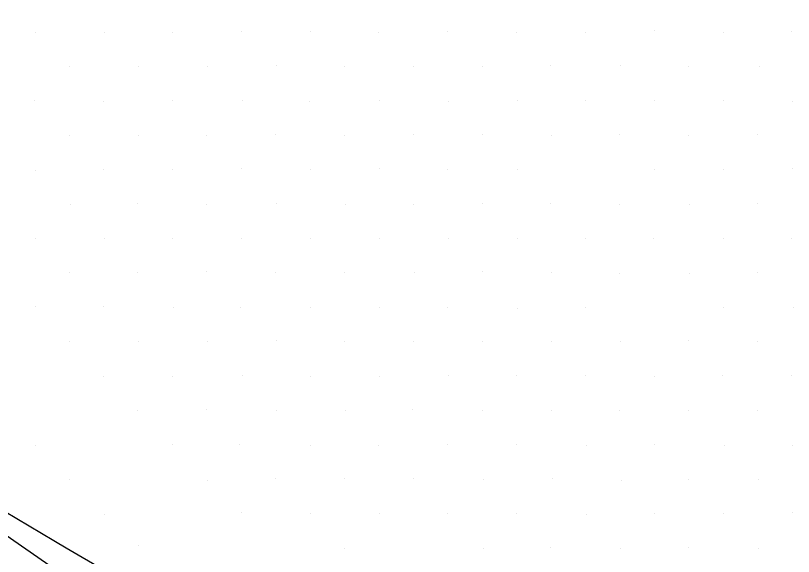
# Model space of a CAD drawing. Extents: x 1602514 to 1609837, y 863887 to 871157.
# Drawn here: x 1604888.7 to 1605048.6, y 868384.3 to 868495.5 of the extents above; entities that cross this region are included whole.
import ezdxf

# ---------------------------------------------------------------- set-up
doc = ezdxf.new("R2010")
doc.units = 0
for name, color, linetype in [('Survey-Flow line', 7, 'Continuous'), ('Survey-Ridge Lines', 7, 'Continuous'), ('Survey-Spot dirt', 7, 'Continuous')]:
    doc.layers.add(name, color=color, linetype=linetype)

msp = doc.modelspace()

# ---------------------------------------------------------------- linework, layer by layer
at = {"layer": 'Survey-Flow line'}
msp.add_lwpolyline([(1604718.19, 868492.2), (1604724.41, 868491.42), (1604731.89, 868493.04), (1604750.71, 868484.8), (1604772.92, 868466.72), (1604801.17, 868449.74), (1604827.71, 868429.78), (1604852.74, 868411.54), (1604879.51, 868393.73), (1604896.44, 868382.01), (1604929.56, 868360.57), (1604963.88, 868332.79), (1604988.44, 868311.44), (1605010.87, 868287.52), (1605037.5, 868264.14)], dxfattribs=at)
msp.add_lwpolyline([(1604718.19, 868492.2), (1604724.41, 868491.42), (1604731.89, 868493.04), (1604750.71, 868484.8), (1604772.92, 868466.72), (1604801.17, 868449.74), (1604827.71, 868429.78), (1604852.74, 868411.54), (1604879.51, 868393.73), (1604896.44, 868382.01), (1604929.56, 868360.57), (1604963.88, 868332.79), (1604988.44, 868311.44), (1605010.87, 868287.52), (1605037.5, 868264.14)], dxfattribs=at)
at = {"layer": 'Survey-Ridge Lines'}
msp.add_lwpolyline([(1605039.71, 868267.25), (1605019.27, 868298.83), (1604991.25, 868315.05), (1604967.01, 868337.36), (1604933.07, 868366.25), (1604899.13, 868386.06), (1604881.31, 868396.55), (1604853.97, 868413.33), (1604829.62, 868432.69), (1604803.22, 868452.42), (1604775.67, 868471.23), (1604751.91, 868486.78), (1604732.96, 868496.19), (1604724.93, 868497.65), (1604717.77, 868495.55)], dxfattribs=at)
msp.add_lwpolyline([(1605039.71, 868267.25), (1605019.27, 868298.83), (1604991.25, 868315.05), (1604967.01, 868337.36), (1604933.07, 868366.25), (1604899.13, 868386.06), (1604881.31, 868396.55), (1604853.97, 868413.33), (1604829.62, 868432.69), (1604803.22, 868452.42), (1604775.67, 868471.23), (1604751.91, 868486.78), (1604732.96, 868496.19), (1604724.93, 868497.65), (1604717.77, 868495.55)], dxfattribs=at)
at = {"layer": 'Survey-Spot dirt'}
for p, q in [((1604892.83, 868492.04), (1604892.83, 868492.04)), ((1604892.83, 868492.04), (1604892.83, 868492.04)), ((1604907.03, 868492), (1604907.03, 868492)), ((1604907.03, 868492), (1604907.03, 868492)), ((1604921.05, 868491.95), (1604921.05, 868491.95)), ((1604921.05, 868491.95), (1604921.05, 868491.95)), ((1604935.18, 868492.11), (1604935.18, 868492.11)), ((1604935.18, 868492.11), (1604935.18, 868492.11)), ((1604949.43, 868492.15), (1604949.43, 868492.15)), ((1604949.43, 868492.15), (1604949.43, 868492.15)), ((1604963.3, 868491.93), (1604963.3, 868491.93)), ((1604963.3, 868491.93), (1604963.3, 868491.93)), ((1604977.53, 868492.17), (1604977.53, 868492.17)), ((1604977.53, 868492.17), (1604977.53, 868492.17)), ((1604991.74, 868492.07), (1604991.74, 868492.07)), ((1604991.74, 868492.07), (1604991.74, 868492.07)), ((1605005.92, 868492.06), (1605005.92, 868492.06)), ((1605005.92, 868492.06), (1605005.92, 868492.06)), ((1605019.92, 868492.32), (1605019.92, 868492.32)), ((1605019.92, 868492.32), (1605019.92, 868492.32)), ((1605034.14, 868492.06), (1605034.14, 868492.06)), ((1605034.14, 868492.06), (1605034.14, 868492.06)), ((1605048.26, 868492.15), (1605048.26, 868492.15)), ((1605048.26, 868492.15), (1605048.26, 868492.15)), ((1604914.03, 868485.08), (1604914.03, 868485.08)), ((1604914.03, 868485.08), (1604914.03, 868485.08)), ((1604942.26, 868485.14), (1604942.26, 868485.14)), ((1604942.26, 868485.14), (1604942.26, 868485.14)), ((1604970.46, 868485.08), (1604970.46, 868485.08)), ((1604970.46, 868485.08), (1604970.46, 868485.08)), ((1604998.71, 868485.16), (1604998.71, 868485.16)), ((1604998.71, 868485.16), (1604998.71, 868485.16)), ((1605012.95, 868485.19), (1605012.95, 868485.19)), ((1605012.95, 868485.19), (1605012.95, 868485.19)), ((1604899.86, 868484.98), (1604899.86, 868484.98)), ((1604899.86, 868484.98), (1604899.86, 868484.98)), ((1604928.06, 868485.06), (1604928.06, 868485.06)), ((1604928.06, 868485.06), (1604928.06, 868485.06)), ((1604956.35, 868484.99), (1604956.35, 868484.99)), ((1604956.35, 868484.99), (1604956.35, 868484.99)), ((1604984.77, 868485.04), (1604984.77, 868485.04)), ((1604984.77, 868485.04), (1604984.77, 868485.04)), ((1605027.05, 868485.06), (1605027.05, 868485.06)), ((1605027.05, 868485.06), (1605027.05, 868485.06)), ((1605041.53, 868485), (1605041.53, 868485)), ((1605041.53, 868485), (1605041.53, 868485)), ((1604892.69, 868477.96), (1604892.69, 868477.96)), ((1604892.69, 868477.96), (1604892.69, 868477.96)), ((1604906.71, 868477.89), (1604906.71, 868477.89)), ((1604906.71, 868477.89), (1604906.71, 868477.89)), ((1604921.03, 868477.93), (1604921.03, 868477.93)), ((1604921.03, 868477.93), (1604921.03, 868477.93)), ((1604935.34, 868478.06), (1604935.34, 868478.06)), ((1604935.34, 868478.06), (1604935.34, 868478.06)), ((1604949.19, 868477.9), (1604949.19, 868477.9)), ((1604949.19, 868477.9), (1604949.19, 868477.9)), ((1604963.41, 868478.04), (1604963.41, 868478.04)), ((1604963.41, 868478.04), (1604963.41, 868478.04)), ((1604977.67, 868477.89), (1604977.67, 868477.89)), ((1604977.67, 868477.89), (1604977.67, 868477.89)), ((1604991.84, 868478), (1604991.84, 868478)), ((1604991.84, 868478), (1604991.84, 868478)), ((1605005.89, 868477.96), (1605005.89, 868477.96)), ((1605005.89, 868477.96), (1605005.89, 868477.96)), ((1605019.93, 868477.98), (1605019.93, 868477.98)), ((1605019.93, 868477.98), (1605019.93, 868477.98)), ((1605034.16, 868477.93), (1605034.16, 868477.93)), ((1605034.16, 868477.93), (1605034.16, 868477.93)), ((1605048.35, 868477.86), (1605048.35, 868477.86)), ((1605048.35, 868477.86), (1605048.35, 868477.86)), ((1604899.87, 868470.85), (1604899.87, 868470.85)), ((1604899.87, 868470.85), (1604899.87, 868470.85)), ((1604913.91, 868470.81), (1604913.91, 868470.81)), ((1604913.91, 868470.81), (1604913.91, 868470.81)), ((1604928.02, 868470.9), (1604928.02, 868470.9)), ((1604928.02, 868470.9), (1604928.02, 868470.9)), ((1604942.1, 868471.02), (1604942.1, 868471.02)), ((1604942.1, 868471.02), (1604942.1, 868471.02)), ((1604956.39, 868470.91), (1604956.39, 868470.91)), ((1604956.39, 868470.91), (1604956.39, 868470.91)), ((1604970.5, 868470.98), (1604970.5, 868470.98)), ((1604970.5, 868470.98), (1604970.5, 868470.98)), ((1604984.6, 868470.96), (1604984.6, 868470.96)), ((1604984.6, 868470.96), (1604984.6, 868470.96)), ((1604998.85, 868470.85), (1604998.85, 868470.85)), ((1604998.85, 868470.85), (1604998.85, 868470.85)), ((1605012.78, 868471.02), (1605012.78, 868471.02)), ((1605012.78, 868471.02), (1605012.78, 868471.02)), ((1605026.99, 868470.92), (1605026.99, 868470.92)), ((1605026.99, 868470.92), (1605026.99, 868470.92)), ((1605041.18, 868471.08), (1605041.18, 868471.08)), ((1605041.18, 868471.08), (1605041.18, 868471.08)), ((1604892.78, 868463.73), (1604892.78, 868463.73)), ((1604892.78, 868463.73), (1604892.78, 868463.73)), ((1604906.86, 868463.76), (1604906.86, 868463.76)), ((1604906.86, 868463.76), (1604906.86, 868463.76)), ((1604921.07, 868463.94), (1604921.07, 868463.94)), ((1604921.07, 868463.94), (1604921.07, 868463.94)), ((1604935.16, 868463.97), (1604935.16, 868463.97)), ((1604935.16, 868463.97), (1604935.16, 868463.97)), ((1604949.24, 868463.88), (1604949.24, 868463.88)), ((1604949.24, 868463.88), (1604949.24, 868463.88)), ((1604963.43, 868463.96), (1604963.43, 868463.96)), ((1604963.43, 868463.96), (1604963.43, 868463.96)), ((1604977.49, 868463.92), (1604977.49, 868463.92)), ((1604977.49, 868463.92), (1604977.49, 868463.92)), ((1604991.81, 868463.92), (1604991.81, 868463.92)), ((1604991.81, 868463.92), (1604991.81, 868463.92)), ((1605020.11, 868463.78), (1605020.11, 868463.78)), ((1605020.11, 868463.78), (1605020.11, 868463.78)), ((1605034.16, 868463.91), (1605034.16, 868463.91)), ((1605034.16, 868463.91), (1605034.16, 868463.91)), ((1605048.37, 868463.96), (1605048.37, 868463.96)), ((1605048.37, 868463.96), (1605048.37, 868463.96)), ((1604899.92, 868456.75), (1604899.92, 868456.75)), ((1604899.92, 868456.75), (1604899.92, 868456.75)), ((1604913.8, 868456.9), (1604913.8, 868456.9)), ((1604913.8, 868456.9), (1604913.8, 868456.9)), ((1604927.92, 868456.59), (1604927.92, 868456.59)), ((1604927.92, 868456.59), (1604927.92, 868456.59)), ((1604942.27, 868456.77), (1604942.27, 868456.77)), ((1604942.27, 868456.77), (1604942.27, 868456.77)), ((1604956.42, 868456.75), (1604956.42, 868456.75)), ((1604956.42, 868456.75), (1604956.42, 868456.75)), ((1604970.56, 868456.74), (1604970.56, 868456.74)), ((1604970.56, 868456.74), (1604970.56, 868456.74)), ((1604984.62, 868456.87), (1604984.62, 868456.87)), ((1604984.62, 868456.87), (1604984.62, 868456.87)), ((1604998.72, 868456.9), (1604998.72, 868456.9)), ((1604998.72, 868456.9), (1604998.72, 868456.9)), ((1605012.81, 868456.69), (1605012.81, 868456.69)), ((1605012.81, 868456.69), (1605012.81, 868456.69)), ((1605027.16, 868456.72), (1605027.16, 868456.72)), ((1605027.16, 868456.72), (1605027.16, 868456.72)), ((1605041.16, 868456.88), (1605041.16, 868456.88)), ((1605041.16, 868456.88), (1605041.16, 868456.88)), ((1604892.74, 868449.66), (1604892.74, 868449.66)), ((1604892.74, 868449.66), (1604892.74, 868449.66)), ((1604906.98, 868449.72), (1604906.98, 868449.72)), ((1604906.98, 868449.72), (1604906.98, 868449.72)), ((1604921, 868449.68), (1604921, 868449.68)), ((1604921, 868449.68), (1604921, 868449.68)), ((1604935.2, 868449.62), (1604935.2, 868449.62)), ((1604935.2, 868449.62), (1604935.2, 868449.62)), ((1604949.33, 868449.64), (1604949.33, 868449.64)), ((1604949.33, 868449.64), (1604949.33, 868449.64)), ((1604963.53, 868449.74), (1604963.53, 868449.74)), ((1604963.53, 868449.74), (1604963.53, 868449.74)), ((1604977.62, 868449.63), (1604977.62, 868449.63)), ((1604977.62, 868449.63), (1604977.62, 868449.63)), ((1604991.86, 868449.64), (1604991.86, 868449.64)), ((1604991.86, 868449.64), (1604991.86, 868449.64)), ((1605005.86, 868449.71), (1605005.86, 868449.71)), ((1605005.86, 868449.71), (1605005.86, 868449.71)), ((1605019.9, 868449.69), (1605019.9, 868449.69)), ((1605019.9, 868449.69), (1605019.9, 868449.69)), ((1605034.29, 868449.58), (1605034.29, 868449.58)), ((1605034.29, 868449.58), (1605034.29, 868449.58)), ((1605048.27, 868449.75), (1605048.27, 868449.75)), ((1605048.27, 868449.75), (1605048.27, 868449.75)), ((1604899.83, 868442.61), (1604899.83, 868442.61)), ((1604899.83, 868442.61), (1604899.83, 868442.61)), ((1604913.75, 868442.66), (1604913.75, 868442.66)), ((1604913.75, 868442.66), (1604913.75, 868442.66)), ((1604927.93, 868442.83), (1604927.93, 868442.83)), ((1604927.93, 868442.83), (1604927.93, 868442.83)), ((1604942.07, 868442.69), (1604942.07, 868442.69)), ((1604942.07, 868442.69), (1604942.07, 868442.69)), ((1604956.38, 868442.67), (1604956.38, 868442.67)), ((1604956.38, 868442.67), (1604956.38, 868442.67)), ((1604970.74, 868442.61), (1604970.74, 868442.61)), ((1604970.74, 868442.61), (1604970.74, 868442.61)), ((1604984.65, 868442.78), (1604984.65, 868442.78)), ((1604984.65, 868442.78), (1604984.65, 868442.78)), ((1604998.75, 868442.61), (1604998.75, 868442.61)), ((1604998.75, 868442.61), (1604998.75, 868442.61)), ((1605012.9, 868442.57), (1605012.9, 868442.57)), ((1605012.9, 868442.57), (1605012.9, 868442.57)), ((1605027.12, 868442.56), (1605027.12, 868442.56)), ((1605027.12, 868442.56), (1605027.12, 868442.56)), ((1605041.22, 868442.59), (1605041.22, 868442.59)), ((1605041.22, 868442.59), (1605041.22, 868442.59)), ((1604892.74, 868435.59), (1604892.74, 868435.59)), ((1604892.74, 868435.59), (1604892.74, 868435.59)), ((1604906.71, 868435.64), (1604906.71, 868435.64)), ((1604906.71, 868435.64), (1604906.71, 868435.64)), ((1604934.99, 868435.55), (1604934.99, 868435.55)), ((1604934.99, 868435.55), (1604934.99, 868435.55)), ((1605005.81, 868435.56), (1605005.81, 868435.56)), ((1605005.81, 868435.56), (1605005.81, 868435.56)), ((1604921.12, 868435.52), (1604921.12, 868435.52)), ((1604921.12, 868435.52), (1604921.12, 868435.52)), ((1604949.39, 868435.4), (1604949.39, 868435.4)), ((1604949.39, 868435.4), (1604949.39, 868435.4)), ((1604963.52, 868435.51), (1604963.52, 868435.51)), ((1604963.52, 868435.51), (1604963.52, 868435.51)), ((1604977.55, 868435.46), (1604977.55, 868435.46)), ((1604977.55, 868435.46), (1604977.55, 868435.46)), ((1604991.95, 868435.37), (1604991.95, 868435.37)), ((1604991.95, 868435.37), (1604991.95, 868435.37)), ((1605034.14, 868435.51), (1605034.14, 868435.51)), ((1605034.14, 868435.51), (1605034.14, 868435.51)), ((1605048.57, 868435.46), (1605048.57, 868435.46)), ((1605048.57, 868435.46), (1605048.57, 868435.46)), ((1604899.79, 868428.56), (1604899.79, 868428.56)), ((1604899.79, 868428.56), (1604899.79, 868428.56)), ((1604913.91, 868428.42), (1604913.91, 868428.42)), ((1604913.91, 868428.42), (1604913.91, 868428.42)), ((1604928.14, 868428.51), (1604928.14, 868428.51)), ((1604928.14, 868428.51), (1604928.14, 868428.51)), ((1604942.26, 868428.62), (1604942.26, 868428.62)), ((1604942.26, 868428.62), (1604942.26, 868428.62)), ((1604956.41, 868428.51), (1604956.41, 868428.51)), ((1604956.41, 868428.51), (1604956.41, 868428.51)), ((1604970.47, 868428.48), (1604970.47, 868428.48)), ((1604970.47, 868428.48), (1604970.47, 868428.48)), ((1604984.6, 868428.59), (1604984.6, 868428.59)), ((1604984.6, 868428.59), (1604984.6, 868428.59)), ((1604998.88, 868428.43), (1604998.88, 868428.43)), ((1604998.88, 868428.43), (1604998.88, 868428.43)), ((1605012.99, 868428.6), (1605012.99, 868428.6)), ((1605012.99, 868428.6), (1605012.99, 868428.6)), ((1605027.02, 868428.71), (1605027.02, 868428.71)), ((1605027.02, 868428.71), (1605027.02, 868428.71)), ((1605041.15, 868428.5), (1605041.15, 868428.5)), ((1605041.15, 868428.5), (1605041.15, 868428.5)), ((1604906.78, 868421.23), (1604906.78, 868421.23)), ((1604906.78, 868421.23), (1604906.78, 868421.23)), ((1604921.01, 868421.38), (1604921.01, 868421.38)), ((1604921.01, 868421.38), (1604921.01, 868421.38)), ((1604935.27, 868421.46), (1604935.27, 868421.46)), ((1604935.27, 868421.46), (1604935.27, 868421.46)), ((1604949.27, 868421.36), (1604949.27, 868421.36)), ((1604949.27, 868421.36), (1604949.27, 868421.36)), ((1604963.58, 868421.33), (1604963.58, 868421.33)), ((1604963.58, 868421.33), (1604963.58, 868421.33)), ((1604977.69, 868421.47), (1604977.69, 868421.47)), ((1604977.69, 868421.47), (1604977.69, 868421.47)), ((1604991.6, 868421.59), (1604991.6, 868421.59)), ((1604991.6, 868421.59), (1604991.6, 868421.59)), ((1605005.75, 868421.52), (1605005.75, 868421.52)), ((1605005.75, 868421.52), (1605005.75, 868421.52)), ((1605020.1, 868421.4), (1605020.1, 868421.4)), ((1605020.1, 868421.4), (1605020.1, 868421.4)), ((1605034.07, 868421.47), (1605034.07, 868421.47)), ((1605034.07, 868421.47), (1605034.07, 868421.47)), ((1605048.25, 868421.58), (1605048.25, 868421.58)), ((1605048.25, 868421.58), (1605048.25, 868421.58)), ((1604913.87, 868414.3), (1604913.87, 868414.3)), ((1604913.87, 868414.3), (1604913.87, 868414.3)), ((1604927.9, 868414.48), (1604927.9, 868414.48)), ((1604927.9, 868414.48), (1604927.9, 868414.48)), ((1604942.27, 868414.35), (1604942.27, 868414.35)), ((1604942.27, 868414.35), (1604942.27, 868414.35)), ((1604956.58, 868414.27), (1604956.58, 868414.27)), ((1604956.58, 868414.27), (1604956.58, 868414.27)), ((1604970.39, 868414.52), (1604970.39, 868414.52)), ((1604970.39, 868414.52), (1604970.39, 868414.52)), ((1604984.76, 868414.31), (1604984.76, 868414.31)), ((1604984.76, 868414.31), (1604984.76, 868414.31)), ((1604998.82, 868414.3), (1604998.82, 868414.3)), ((1604998.82, 868414.3), (1604998.82, 868414.3)), ((1605012.92, 868414.31), (1605012.92, 868414.31)), ((1605012.92, 868414.31), (1605012.92, 868414.31)), ((1605027.03, 868414.37), (1605027.03, 868414.37)), ((1605027.03, 868414.37), (1605027.03, 868414.37)), ((1605041.26, 868414.26), (1605041.26, 868414.26)), ((1605041.26, 868414.26), (1605041.26, 868414.26)), ((1604892.86, 868407.1), (1604892.86, 868407.1)), ((1604892.86, 868407.1), (1604892.86, 868407.1)), ((1604920.93, 868407.32), (1604920.93, 868407.32)), ((1604920.93, 868407.32), (1604920.93, 868407.32)), ((1604934.84, 868407.23), (1604934.84, 868407.23)), ((1604934.84, 868407.23), (1604934.84, 868407.23)), ((1604949.41, 868407.21), (1604949.41, 868407.21)), ((1604949.41, 868407.21), (1604949.41, 868407.21)), ((1604963.36, 868407.18), (1604963.36, 868407.18)), ((1604963.36, 868407.18), (1604963.36, 868407.18)), ((1604977.49, 868407.35), (1604977.49, 868407.35)), ((1604977.49, 868407.35), (1604977.49, 868407.35)), ((1604991.68, 868407.29), (1604991.68, 868407.29)), ((1604991.68, 868407.29), (1604991.68, 868407.29)), ((1605006.03, 868407.21), (1605006.03, 868407.21)), ((1605006.03, 868407.21), (1605006.03, 868407.21)), ((1605019.94, 868407.36), (1605019.94, 868407.36)), ((1605019.94, 868407.36), (1605019.94, 868407.36)), ((1605034.31, 868407.16), (1605034.31, 868407.16)), ((1605034.31, 868407.16), (1605034.31, 868407.16)), ((1605048.39, 868407.2), (1605048.39, 868407.2)), ((1605048.39, 868407.2), (1605048.39, 868407.2)), ((1604899.84, 868400.07), (1604899.84, 868400.07)), ((1604899.84, 868400.07), (1604899.84, 868400.07)), ((1604928.11, 868400.03), (1604928.11, 868400.03)), ((1604928.11, 868400.03), (1604928.11, 868400.03)), ((1604942.15, 868400.26), (1604942.15, 868400.26)), ((1604942.15, 868400.26), (1604942.15, 868400.26)), ((1604956.37, 868400.28), (1604956.37, 868400.28)), ((1604956.37, 868400.28), (1604956.37, 868400.28)), ((1604970.54, 868400.34), (1604970.54, 868400.34)), ((1604970.54, 868400.34), (1604970.54, 868400.34)), ((1604984.79, 868400.2), (1604984.79, 868400.2)), ((1604984.79, 868400.2), (1604984.79, 868400.2)), ((1604999.02, 868400.28), (1604999.02, 868400.28)), ((1604999.02, 868400.28), (1604999.02, 868400.28)), ((1605013.16, 868399.88), (1605013.16, 868399.88)), ((1605013.16, 868399.88), (1605013.16, 868399.88)), ((1605027.02, 868400.22), (1605027.02, 868400.22)), ((1605027.02, 868400.22), (1605027.02, 868400.22)), ((1605041.3, 868400.14), (1605041.3, 868400.14)), ((1605041.3, 868400.14), (1605041.3, 868400.14)), ((1604906.97, 868392.95), (1604906.97, 868392.95)), ((1604906.97, 868392.95), (1604906.97, 868392.95)), ((1604935.05, 868393.29), (1604935.05, 868393.29)), ((1604935.05, 868393.29), (1604935.05, 868393.29)), ((1604949.38, 868393.07), (1604949.38, 868393.07)), ((1604949.38, 868393.07), (1604949.38, 868393.07)), ((1604963.57, 868393.09), (1604963.57, 868393.09)), ((1604963.57, 868393.09), (1604963.57, 868393.09)), ((1604977.52, 868393.21), (1604977.52, 868393.21)), ((1604977.52, 868393.21), (1604977.52, 868393.21)), ((1604991.74, 868393.13), (1604991.74, 868393.13)), ((1604991.74, 868393.13), (1604991.74, 868393.13)), ((1605005.98, 868392.98), (1605005.98, 868392.98)), ((1605005.98, 868392.98), (1605005.98, 868392.98)), ((1605020.07, 868393.05), (1605020.07, 868393.05)), ((1605020.07, 868393.05), (1605020.07, 868393.05)), ((1605034.19, 868393.05), (1605034.19, 868393.05)), ((1605034.19, 868393.05), (1605034.19, 868393.05)), ((1605048.34, 868393.29), (1605048.34, 868393.29)), ((1605048.34, 868393.29), (1605048.34, 868393.29)), ((1604914, 868386.56), (1604914, 868386.56)), ((1604914, 868386.56), (1604914, 868386.56)), ((1604984.78, 868385.99), (1604984.78, 868385.99)), ((1604984.78, 868385.99), (1604984.78, 868385.99)), ((1604998.72, 868386.21), (1604998.72, 868386.21)), ((1604998.72, 868386.21), (1604998.72, 868386.21)), ((1605013.05, 868385.99), (1605013.05, 868385.99)), ((1605013.05, 868385.99), (1605013.05, 868385.99)), ((1605027.02, 868386.18), (1605027.02, 868386.18)), ((1605027.02, 868386.18), (1605027.02, 868386.18)), ((1604956.31, 868385.93), (1604956.31, 868385.93)), ((1604956.31, 868385.93), (1604956.31, 868385.93)), ((1605041.37, 868385.94), (1605041.37, 868385.94)), ((1605041.37, 868385.94), (1605041.37, 868385.94))]:
    msp.add_line(p, q, dxfattribs=at)

doc.saveas('drawing.dxf')
